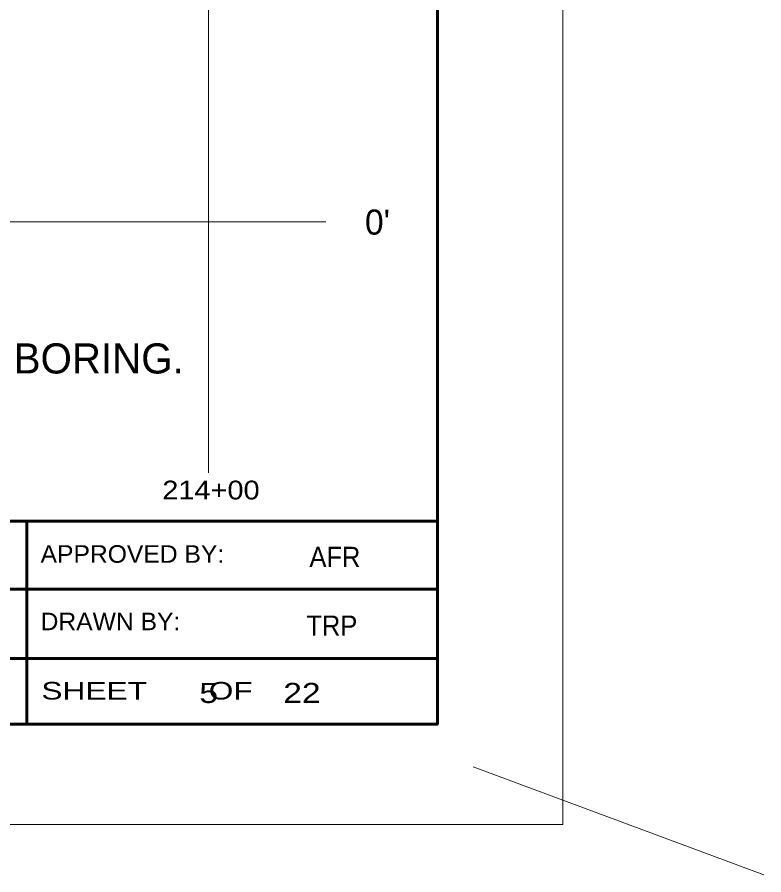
# Model space of a CAD drawing. Extents: x -582 to 653, y -817 to -3.
# Drawn here: x -123.39 to -93.63, y -331.51 to -297.31 of the extents above; entities that cross this region are included whole.
import ezdxf
from ezdxf.enums import TextEntityAlignment as Align

# ---------------------------------------------------------------- set-up
doc = ezdxf.new("R2010")
doc.units = 0
doc.header["$LTSCALE"] = 0.4
for name, color, linetype, lineweight in [('27', 7, 'Continuous', 40), ('63', 7, 'Continuous', 35), ('7', 7, 'Continuous', 13)]:
    doc.layers.add(name, color=color, linetype=linetype, lineweight=lineweight)
doc.layers.add('29', color=7, linetype='Continuous')

msp = doc.modelspace()

# ---------------------------------------------------------------- linework, layer by layer
at = {"layer": '27', "lineweight": 13}
msp.add_line((-105.2203, -327.1996), (-93.6286, -331.5083), dxfattribs=at)
at = {"layer": '63', "lineweight": 13}
for q in [(-101.6418, -159.4952), (-211.6418, -329.4952)]:
    msp.add_line((-101.6418, -329.4952), q, dxfattribs=at)
at = {"layer": '63', "lineweight": 60}
for p, q in [((-106.6418, -164.8424), (-106.6418, -325.4952)), ((-123.008, -317.4087), (-123.008, -325.4952)), ((-139.3741, -320.1165), (-106.6418, -320.1165)), ((-139.3741, -322.88), (-106.6418, -322.88))]:
    msp.add_line(p, q, dxfattribs=at)
at = {"layer": '63'}
msp.add_line((-206.6418, -325.4952), (-106.6418, -325.4952), dxfattribs=at)
at = {"layer": '63', "lineweight": 60}
msp.add_lwpolyline([(-206.6418, -317.4087), (-106.6418, -317.4087), (-106.6418, -325.4952), (-206.6418, -325.4952)], close=True, dxfattribs=at)
at = {"layer": '7'}
for p, q in [((-115.7656, -315.4816), (-115.7656, -169.1034)), ((-197.1514, -305.4729), (-111.0807, -305.4729))]:
    msp.add_line(p, q, dxfattribs=at)

# ---------------------------------------------------------------- texts
at = {"layer": '29'}
msp.add_text('NOTE: STRATIGRAPHY IS DRAWN FROM BORING TO BORING.', height=1.2, dxfattribs=at).set_placement((-140.8206, -311.5199), align=Align.CENTER)
at = {"layer": '63'}
msp.add_text("0'", height=1, dxfattribs=at).set_placement((-109.0275, -305.9837), align=Align.CENTER)
for s, height, width, p in [('214+00', 0.75, 1.15, (-115.6651, -316.5423)), ('AFR', 0.8, 0.95, (-110.724, -319.2301)), ('TRP', 0.8, 0.95, (-110.8467, -321.9693)), ('5       22', 0.8, 1.25, (-113.7109, -324.6561))]:
    msp.add_text(s, height=height, dxfattribs=dict(at, width=width)).set_placement(p, align=Align.CENTER)
for s, width, p in [('APPROVED BY:', 1.05, (-122.455, -319.0659)), ('DRAWN BY:', 1.05, (-122.455, -321.7549)), ('SHEET       OF', 1.35, (-122.424, -324.5179))]:
    msp.add_text(s, height=0.6999, dxfattribs=dict(at, width=width)).set_placement(p)

doc.saveas('drawing.dxf')
